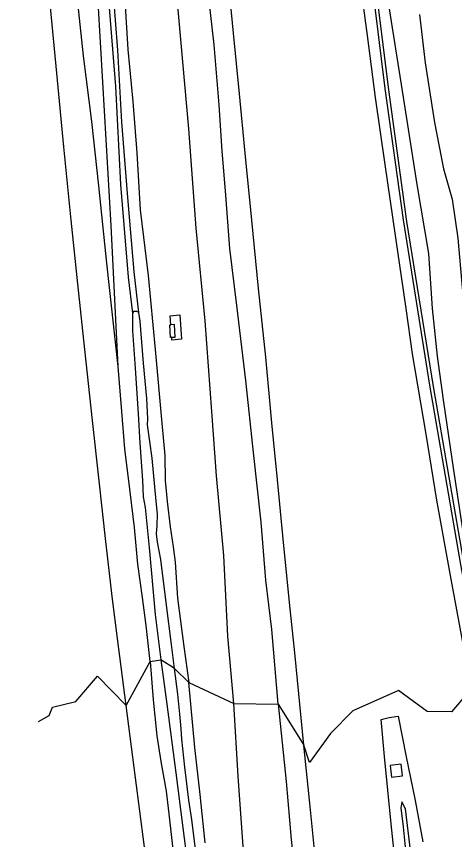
# Model space of a CAD drawing. Extents: x 156141 to 158132, y 385651 to 388399.
# Drawn here: x 156141.3 to 156206.6, y 387467.5 to 387590.1 of the extents above; entities that cross this region are included whole.
import ezdxf

# ---------------------------------------------------------------- set-up
doc = ezdxf.new("R2010")
doc.units = 0
for name, color, linetype in [('IMGEO_Berm_groen', 7, 'Continuous'), ('IMGEO_Berm_halfverhard', 7, 'Continuous'), ('IMGEO_Grasland_overig', 7, 'Continuous'), ('IMGEO_Oever', 7, 'Continuous'), ('IMGEO_Rijbaan_autosnelweg', 7, 'Continuous'), ('IMGEO_Terreindeel_gesloten', 7, 'Continuous'), ('IMGEO_Waterloop', 7, 'Continuous')]:
    doc.layers.add(name, color=color, linetype=linetype)

msp = doc.modelspace()

# ---------------------------------------------------------------- linework, layer by layer
at = {"layer": 'IMGEO_Berm_groen'}
for points in [[(156156.48, 387537.94), (156154.77, 387553.32), (156153.57, 387564.82), (156152.53, 387574.43), (156151.29, 387584.21), (156150.22, 387594.5), (156149.42, 387603.51), (156148.24, 387616.5), (156147.56, 387626.97), (156147.13, 387634.3), (156146.31, 387642.27), (156145.93, 387648.24), (156145.12, 387654.9), (156144.78, 387660.97), (156144.05, 387669.35), (156143.34, 387678.82), (156142.17, 387689.69), (156141.53, 387698.9), (156141.31, 387705.45)], [(156173.7, 387487.73), (156172.82, 387497.79), (156172.21, 387509.76), (156171.09, 387521.64), (156170.44, 387531.23), (156169.41, 387544.75), (156168.08, 387558.53), (156166.98, 387573.33), (156165.5, 387589.96), (156164.38, 387602.78)], [(156157.33, 387594.9), (156157.89, 387585.15), (156158.64, 387577.4), (156159.25, 387569.73), (156159.76, 387561.28), (156160.95, 387551.5), (156161.96, 387540.48), (156162.98, 387529.48), (156163.42, 387524.66), (156163.45, 387520.94), (156163.76, 387517.83), (156164.19, 387514.03), (156164.68, 387511.09), (156164.96, 387508.78), (156165.31, 387503.45), (156166.25, 387496.22), (156167.01, 387490.87)], [(156180.3, 387487.64), (156179.34, 387498.75), (156178.48, 387506.13), (156177.75, 387514.75), (156176.6, 387525.1), (156175.49, 387535.83), (156174.13, 387547.02), (156173.11, 387555.52), (156172.47, 387564.07), (156171.97, 387569.99), (156171.49, 387576.88), (156170.76, 387585.81), (156169.71, 387595.05)], [(156212.78, 387485.9), (156210.33, 387499.36), (156208.67, 387508.14), (156206.46, 387522.51), (156204.93, 387532.95), (156204.02, 387539.45), (156203.26, 387546.56), (156202.75, 387554.73), (156200.99, 387565.01), (156198.8, 387578.98), (156196.69, 387592.41)], [(156201.34, 387590.34), (156202.18, 387583.14), (156203.57, 387574.27), (156204.94, 387567.38), (156206.21, 387562.85), (156207.07, 387557.03), (156207.71, 387549.68), (156208.55, 387542.6), (156209.07, 387537.61), (156210.89, 387528.14), (156211.53, 387523.6), (156212.97, 387514.81), (156214.26, 387507.43), (156216.68, 387494.19), (156219.32, 387478.88)], [(156164.32, 387544.15), (156164.22, 387545.49), (156165.66, 387545.6), (156165.92, 387541.98), (156164.48, 387541.87), (156164.45, 387542.29)], [(156164.45, 387542.29), (156164.26, 387542.27), (156164.16, 387544.14), (156164.32, 387544.15)], [(156161.24, 387494.02), (156160.64, 387499.36), (156160.11, 387503.51), (156159.39, 387508.5), (156158.89, 387513.96), (156158.24, 387519.28), (156157.47, 387525.65), (156157.01, 387531.21), (156156.48, 387537.94)], [(156157.66, 387487.43), (156161.24, 387494.02)], [(156161.24, 387494.02), (156161.68, 387488.28), (156162.23, 387482.93), (156162.81, 387479.11), (156163.61, 387474.7), (156164.01, 387471.33), (156164.42, 387467.78), (156165.04, 387462.35)], [(156167.01, 387490.87), (156173.7, 387487.73)], [(156169.42, 387467.02), (156168.68, 387474.18), (156167.87, 387481.17), (156167.01, 387490.87)], [(156180.53, 387384.76), (156179.89, 387395.99), (156179.77, 387405.17), (156179.06, 387415.34), (156177.89, 387426.77), (156177.57, 387436.36), (156176.52, 387449.93), (156175.29, 387463.69), (156174.34, 387476.94), (156173.7, 387487.73)], [(156180.3, 387487.64), (156184.12, 387481.55)], [(156180.3, 387487.64), (156181.5, 387476.15), (156182.25, 387467.49), (156183.5, 387455.82), (156184.75, 387444.22), (156185.99, 387434.62), (156186.74, 387423.4), (156188.02, 387410.89), (156189.17, 387399.15), (156190.25, 387388.98), (156191.01, 387379.23)], [(156196.99, 387478.53), (156197.16, 387476.8), (156198.81, 387476.96), (156198.64, 387478.7), (156196.99, 387478.53)], [(156200.04, 387465.48), (156199.24, 387472.06), (156198.71, 387473.1), (156198.59, 387472.21), (156198.9, 387469.38), (156199.59, 387462.44)]]:
    msp.add_lwpolyline(points, dxfattribs=at)
at = {"layer": 'IMGEO_Berm_halfverhard'}
msp.add_lwpolyline([(156211.71, 387485.61), (156207.55, 387508.14), (156202.88, 387535.17), (156198.96, 387559.75), (156196.25, 387579.33), (156192.49, 387609.5), (156188.19, 387645.07), (156185.5, 387668.57), (156184.29, 387679.28), (156184.21, 387680.54), (156184.84, 387680.62), (156184.97, 387680.27), (156184.74, 387679.64), (156184.79, 387678.4), (156185.97, 387668.37), (156188.66, 387644.87), (156192.97, 387609.3), (156196.73, 387579.12), (156199.43, 387559.54), (156203.36, 387534.96), (156208.03, 387507.93), (156212.18, 387485.41)], dxfattribs=at)
at = {"layer": 'IMGEO_Grasland_overig'}
for points in [[(156156.48, 387537.94), (156155.41, 387558.94), (156154.19, 387580.25), (156153.15, 387598.19), (156151.99, 387621.87), (156151.39, 387639.95), (156150.8, 387663.77), (156150.53, 387685.46), (156150.47, 387691.4), (156150.33, 387704.76), (156150.85, 387706.72)], [(156173.7, 387487.73), (156180.3, 387487.64)]]:
    msp.add_lwpolyline(points, dxfattribs=at)
at = {"layer": 'IMGEO_Oever'}
for points in [[(156161.24, 387494.02), (156162.83, 387494.26)], [(156164.84, 387492.94), (156167.01, 387490.87)]]:
    msp.add_lwpolyline(points, dxfattribs=at)
at = {"layer": 'IMGEO_Rijbaan_autosnelweg'}
for points in [[(156157.66, 387487.43), (156156.38, 387497.4), (156155.6, 387503.29), (156154.61, 387511.87), (156153.64, 387520.89), (156152.65, 387529.88), (156151.51, 387540.47), (156150.48, 387550.23), (156149.46, 387559.74), (156148.37, 387570.63), (156147.31, 387581.6), (156146.37, 387591.43), (156145.53, 387601), (156144.72, 387609.76), (156143.95, 387618.92), (156143.1, 387628.74), (156142.37, 387637.97), (156141.66, 387646.85)], [(156184.12, 387481.55), (156182.79, 387495.3), (156182, 387502.77), (156180.99, 387512.75), (156180.18, 387521.05), (156179.36, 387529.54), (156178.44, 387539.31), (156177.39, 387549.56), (156176.37, 387559.72), (156175.39, 387569.67), (156174.52, 387578.51), (156173.64, 387587.56), (156172.74, 387596.84)], [(156209.02, 387489.91), (156207.63, 387497.69), (156206.07, 387506.27), (156203.94, 387518.02), (156202.32, 387527.86), (156200.32, 387539.8), (156199.36, 387546.56), (156197.79, 387557.45), (156196.23, 387567.99), (156194.8, 387577.98), (156193.61, 387587.23), (156192.57, 387595.01)], [(156144.62, 387485.07), (156146.18, 387485.98), (156146.66, 387487.19), (156150.15, 387488.03), (156153.36, 387491.8), (156157.66, 387487.43)], [(156209.02, 387489.91), (156206.13, 387486.52), (156202.47, 387486.55), (156198.24, 387489.7), (156191.41, 387486.66), (156188.11, 387483.26), (156184.96, 387478.96), (156184.12, 387481.55)], [(156181.19, 387350.97), (156179.1, 387359.2), (156176.88, 387367.39), (156174.78, 387376.79), (156172.77, 387386.64), (156170.71, 387397.95), (156169.18, 387406.73), (156167.57, 387416.65), (156165.92, 387426.77), (156164.33, 387437.4), (156162.59, 387449.78), (156161.4, 387458.88), (156160.35, 387466.76), (156159.04, 387476.69), (156157.66, 387487.43)], [(156198, 387461.36), (156197.12, 387469.82), (156196.12, 387479.87), (156195.65, 387485.34), (156196.84, 387485.66), (156198.17, 387485.87), (156199.38, 387479.82), (156200.7, 387473.32), (156201.86, 387467.16)], [(156201.8, 387290.73), (156201.7, 387298.24), (156201.8, 387301.53), (156201.41, 387305.81), (156199.9, 387321.32), (156198.27, 387337.21), (156196.96, 387350.79), (156195.62, 387364.37), (156194.23, 387378.19), (156193.21, 387388.51), (156191.79, 387402.97), (156190.52, 387415.64), (156189.41, 387428.29), (156188.1, 387441.67), (156187.32, 387449.67), (156186.24, 387460.51), (156185.09, 387471.93), (156184.12, 387481.55)]]:
    msp.add_lwpolyline(points, dxfattribs=at)
at = {"layer": 'IMGEO_Terreindeel_gesloten'}
msp.add_lwpolyline([(156164.45, 387542.29), (156164.94, 387542.31), (156164.84, 387544.18), (156164.32, 387544.15)], dxfattribs=at)
at = {"layer": 'IMGEO_Waterloop'}
for points in [[(156154.77, 387595.7), (156156.07, 387579.6), (156156.83, 387565.02), (156157.97, 387551.21), (156158.59, 387545.85)], [(156159.53, 387545.99), (156158.87, 387552.03), (156157.9, 387563.1), (156157, 387574.32), (156156.39, 387585.02), (156155.72, 387594.04)], [(156159.53, 387545.99), (156159.24, 387546.1), (156158.74, 387546.14), (156158.59, 387545.85)], [(156158.59, 387545.85), (156158.61, 387543.22), (156159.02, 387537.7), (156159.42, 387530.86), (156159.68, 387526.53), (156160.1, 387521.02), (156160.17, 387518.51), (156160.48, 387516.91), (156161.07, 387510.97), (156161.98, 387500.99), (156162.83, 387494.26)], [(156164.84, 387492.94), (156164.42, 387496.54), (156163.68, 387502.38), (156162.83, 387509.2), (156162.31, 387511.77), (156162.15, 387512.99), (156162.27, 387514.23), (156162.3, 387515.94), (156162.14, 387517.86), (156161.51, 387524.3), (156160.85, 387529.26), (156160.9, 387530.12), (156160.72, 387533.16), (156160.24, 387538.44), (156159.72, 387544.66), (156159.53, 387545.99)], [(156164.84, 387492.94), (156162.83, 387494.26)], [(156162.83, 387494.26), (156163.69, 387487.63), (156165.03, 387477.44), (156166.11, 387469.25), (156166.95, 387462.66)], [(156168.12, 387464.85), (156167.43, 387470.49), (156166.99, 387473.34), (156166.38, 387478.27), (156165.93, 387482.44), (156165.83, 387483.97), (156165.66, 387486.18), (156165.33, 387489.15), (156164.84, 387492.94)]]:
    msp.add_lwpolyline(points, dxfattribs=at)

doc.saveas('drawing.dxf')
